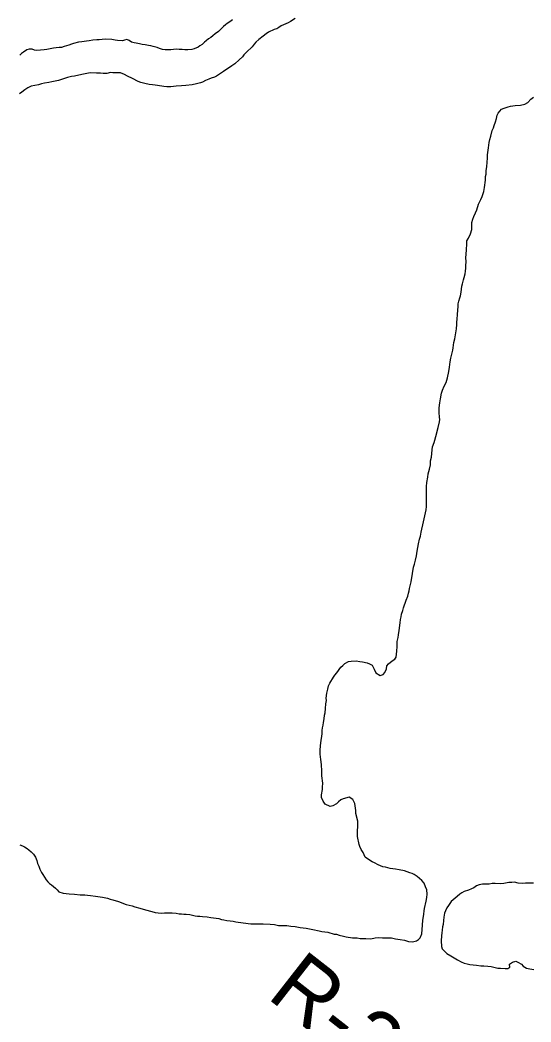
# Model space of a CAD drawing. Extents: x 3177185 to 3215018, y 812988 to 838321.
# Drawn here: x 3196224 to 3196905, y 825993 to 827329 of the extents above; entities that cross this region are included whole.
import ezdxf

# ---------------------------------------------------------------- set-up
doc = ezdxf.new("R2010")
doc.units = 0
doc.layers.add('V-RIVR-RANG-IDEN', color=7, linetype='Continuous')
doc.layers.add('V-TOPO-SHOR', color=7, linetype='Continuous')

msp = doc.modelspace()

# ---------------------------------------------------------------- linework, layer by layer
at = {"layer": 'V-TOPO-SHOR'}
for points in [[(3196590.8, 827331.3), (3196584.6, 827327.3), (3196581.3, 827325.9), (3196578.4, 827324.5), (3196572.2, 827321.6), (3196569.2, 827319.5), (3196566.3, 827317.7), (3196563, 827316.6), (3196555.4, 827313.4), (3196552.1, 827311.2), (3196548, 827308), (3196542.2, 827303.3), (3196538.5, 827300), (3196536.3, 827297.1), (3196533.4, 827293.9), (3196526, 827286.7), (3196522.4, 827283.1), (3196520.5, 827280.5), (3196516.1, 827276.2), (3196510.3, 827270.8), (3196506.2, 827268.3), (3196501.9, 827265), (3196498.6, 827262.9), (3196495.3, 827260.7), (3196486.1, 827254.6), (3196483.2, 827253.1), (3196478.8, 827251.7), (3196475.9, 827250.7), (3196471.5, 827248.9), (3196467.5, 827246.4), (3196464.6, 827245.6), (3196459.5, 827244.2), (3196453.6, 827243.2), (3196444.9, 827242.2), (3196439.1, 827241.5), (3196432.2, 827241.2), (3196424.9, 827240.1), (3196419.8, 827240.2), (3196415.8, 827240.6), (3196407.4, 827242.1), (3196404.1, 827242.5), (3196400.5, 827242.9), (3196396.1, 827243.3), (3196390.3, 827244.8), (3196384.9, 827246.3), (3196381.6, 827247.4), (3196374, 827251.4), (3196367.5, 827254.4), (3196363.1, 827256.6), (3196358, 827258.8), (3196347.8, 827258.9), (3196344.6, 827259.3), (3196339.8, 827258.3), (3196334.7, 827258.3), (3196331.5, 827258.7), (3196326, 827258.7), (3196317.6, 827258.8), (3196306.3, 827256.7), (3196296.5, 827254.6), (3196292.5, 827254.3), (3196287.4, 827252.8), (3196284.5, 827251.8), (3196279.4, 827250), (3196275.3, 827248.9), (3196266.2, 827246.8), (3196262.6, 827246.1), (3196256.4, 827245.4), (3196252.4, 827244.4), (3196248.4, 827242.9), (3196238.9, 827241.2), (3196234.5, 827239), (3196230.5, 827236.2), (3196226.4, 827233.3), (3196223.5, 827230.8)], [(3196507.5, 827329.5), (3196503.6, 827327), (3196500.3, 827325), (3196497.9, 827323.1), (3196495.4, 827321), (3196492.4, 827318), (3196488.4, 827314.2), (3196484.2, 827310.9), (3196481.1, 827308.5), (3196478.2, 827306.3), (3196475.3, 827304.2), (3196472.3, 827301.9), (3196469.9, 827299.8), (3196466.8, 827297), (3196463.9, 827295.2), (3196461.4, 827293.2), (3196456.2, 827291.1), (3196453, 827290), (3196447.8, 827289.9), (3196443.9, 827289.9), (3196440.1, 827290.3), (3196436.1, 827290.2), (3196432.1, 827290.4), (3196428.8, 827290.1), (3196424.9, 827289.9), (3196421.7, 827289.5), (3196417.7, 827289.5), (3196413.9, 827290.2), (3196409.9, 827291.6), (3196407, 827292.6), (3196401.5, 827294.3), (3196398.4, 827295.1), (3196395.1, 827295.6), (3196390.9, 827296.3), (3196386.8, 827296.8), (3196383.5, 827297.9), (3196379, 827298.7), (3196376, 827299.2), (3196372.6, 827300.1), (3196369.6, 827302), (3196366.4, 827303.6), (3196363.5, 827302.7), (3196360.5, 827301.9), (3196354.1, 827302.3), (3196350.9, 827302.6), (3196346.3, 827303.3), (3196337.5, 827303.7), (3196333.7, 827303.4), (3196329.3, 827303.1), (3196326.3, 827303), (3196321, 827302.4), (3196316.2, 827301.8), (3196312.7, 827301.3), (3196309.4, 827300.9), (3196306.3, 827300.4), (3196301.8, 827299.8), (3196295.4, 827298.3), (3196292.4, 827297.2), (3196289.2, 827296.1), (3196286.1, 827295.1), (3196282.9, 827294.1), (3196279.3, 827293), (3196276.2, 827292.7), (3196272.1, 827292.2), (3196268.6, 827291.9), (3196264.1, 827291.2), (3196259.6, 827290.2), (3196256.1, 827289.5), (3196246.5, 827288.6), (3196243.1, 827289.1), (3196240.1, 827290.4), (3196236.1, 827290.7), (3196233.2, 827289.5), (3196228.7, 827286.6)], [(3196228.7, 827286.6), (3196225.9, 827284.9), (3196223.6, 827282.7)], [(3196840, 827093.8), (3196842.6, 827100.7), (3196843.3, 827106.1), (3196844.5, 827115.6), (3196844.5, 827120.7), (3196845.3, 827123.6), (3196845.7, 827128.7), (3196846.5, 827133.4), (3196846.9, 827139.6), (3196847.3, 827145), (3196847.3, 827149.4), (3196848.5, 827158.9), (3196849.6, 827166.1), (3196850.4, 827170.1), (3196851.9, 827174.5), (3196853.7, 827182.1), (3196855.2, 827185.7), (3196856, 827188.6), (3196857.8, 827193.4), (3196859.3, 827198.1), (3196860.1, 827202.4), (3196861.6, 827205.3), (3196863.8, 827207.9), (3196866, 827210.4), (3196869.3, 827211.8), (3196874.7, 827213.6), (3196878, 827214.3), (3196884.2, 827215.4), (3196891.5, 827216), (3196897, 827217.4), (3196901, 827219.2), (3196905, 827223.9), (3196908.7, 827226.5)], [(3196730.8, 826525), (3196731.5, 826529.7), (3196732.3, 826533.3), (3196732.7, 826536.6), (3196734.2, 826541.7), (3196735.3, 826545.3), (3196739, 826555.5), (3196740.9, 826560.9), (3196742, 826564.6), (3196742.7, 826567.8), (3196743.5, 826571.1), (3196745.4, 826579.8), (3196747.3, 826591.1), (3196748.8, 826599.5), (3196749.9, 826603.5), (3196751.4, 826608.9), (3196752.6, 826614.7), (3196753.3, 826620.9), (3196755.2, 826630.4), (3196756.7, 826636.9), (3196757.9, 826640.9), (3196759, 826646.3), (3196762, 826660.1), (3196763.9, 826668.1), (3196765.4, 826675.8), (3196765.8, 826680.5), (3196765.9, 826691.1), (3196765.9, 826699.1), (3196766, 826703.1), (3196766, 826707.1), (3196766.4, 826712.5), (3196767.6, 826719.4), (3196768.3, 826724.2), (3196769.8, 826730.3), (3196771.3, 826736.1), (3196771.4, 826741.2), (3196772.5, 826746.3), (3196773.3, 826755.8), (3196774.1, 826760.1), (3196776.3, 826766), (3196777, 826768.9), (3196778.5, 826773.9), (3196781.5, 826785.6), (3196783.4, 826793.2), (3196783.8, 826796.5), (3196783.1, 826799.8), (3196782.8, 826805.6), (3196782.8, 826812.1), (3196783.6, 826818.7), (3196784.7, 826824.1), (3196785.9, 826831.4), (3196787.4, 826835.8), (3196789.6, 826840.8), (3196792.2, 826845.9), (3196794.1, 826852.1), (3196795.9, 826860.4), (3196796.7, 826866.3), (3196797.5, 826873.2), (3196798.3, 826878.3), (3196799.8, 826883.7), (3196800.9, 826888.8), (3196801.3, 826892.1), (3196802.4, 826899), (3196803.9, 826904.1), (3196805.8, 826917.5), (3196806.3, 826923.3), (3196806.3, 826926.6), (3196807, 826929.9), (3196807.5, 826937.1), (3196808.3, 826947.3), (3196808.3, 826950.6), (3196809, 826954.2), (3196810.2, 826958.6), (3196811.3, 826961.5), (3196812, 826966.2), (3196813.2, 826974.2), (3196814, 826977.5), (3196815.5, 826982.9), (3196816.2, 826985.9), (3196817.3, 826990.6), (3196818.1, 826994.2), (3196818.5, 826998.2), (3196818.5, 827001.8), (3196818.9, 827006.9), (3196818.6, 827012.4), (3196819, 827016.8), (3196819.4, 827023.3), (3196819.8, 827030.2), (3196819.9, 827035), (3196822.1, 827038.6), (3196824.7, 827044.4), (3196826.2, 827049.8), (3196826.5, 827053.5), (3196826.6, 827059.3), (3196827.7, 827063.7), (3196829.2, 827067.3), (3196831.4, 827072.4), (3196832.9, 827076.4), (3196835.5, 827083.6), (3196838.5, 827090.1), (3196840, 827093.8)], [(3196762.7, 826177.9), (3196759.8, 826181.5), (3196753.6, 826186.7), (3196749.6, 826189.3), (3196746.7, 826190.7), (3196743.8, 826191.8), (3196736.6, 826194.1), (3196729.7, 826195.6), (3196724.6, 826196.4), (3196721, 826197.1), (3196717.3, 826197.5), (3196711.5, 826199), (3196707.9, 826199.8), (3196701.7, 826202.4), (3196696.6, 826205), (3196693.7, 826206.1), (3196688.7, 826209.4), (3196684.3, 826212.7), (3196681.4, 826218.9), (3196678.9, 826222.9), (3196677.1, 826226.6), (3196676.1, 826229.5), (3196674, 826240.1), (3196674, 826245.2), (3196674, 826248.8), (3196674.4, 826252.1), (3196674.5, 826260.4), (3196671.7, 826271), (3196671.7, 826275), (3196670.3, 826284.1), (3196667.8, 826289.3), (3196662.7, 826292.6), (3196654.7, 826290.4), (3196651.8, 826289), (3196648.8, 826286.5), (3196645.9, 826283.6), (3196641.2, 826281.1), (3196637.5, 826280), (3196631, 826283.3), (3196628.1, 826287.4), (3196626, 826292.1), (3196626, 826295.8), (3196627.1, 826302.7), (3196627.5, 826305.9), (3196627.9, 826311.4), (3196626.5, 826321.2), (3196626.2, 826327.4), (3196625.9, 826336.2), (3196624.9, 826342.7), (3196624.2, 826350), (3196624.3, 826355.1), (3196624.7, 826360.9), (3196625.1, 826365.3), (3196627, 826376.9), (3196627, 826381.7), (3196627.4, 826384.9), (3196628.2, 826388.6), (3196628.5, 826392.2), (3196629.7, 826397.3), (3196630.1, 826402), (3196630.8, 826405.3), (3196631.2, 826411.1), (3196631.7, 826416.9), (3196632.4, 826421.6), (3196632.1, 826424.9), (3196632.9, 826431.5), (3196634.4, 826436.6), (3196635.5, 826441.3), (3196637, 826444.9), (3196641.8, 826452.9), (3196643.6, 826455.4), (3196646.5, 826458.7), (3196651.7, 826465.9), (3196654.2, 826468.1), (3196657.2, 826471), (3196661.9, 826473.5), (3196665.6, 826474.2), (3196672.1, 826474.5), (3196676.9, 826473.4), (3196680.5, 826473.3), (3196686.7, 826471.8), (3196689.9, 826470.7), (3196693.6, 826468.9), (3196696.4, 826463.4), (3196698.2, 826458.6), (3196704.4, 826454.9), (3196708.4, 826456.4), (3196710.6, 826458.9), (3196712.8, 826464), (3196713.2, 826467.6), (3196715.1, 826470.5), (3196720.2, 826474.5), (3196723.8, 826476.6), (3196725.3, 826479.5), (3196726.5, 826487.5), (3196726.9, 826493.7), (3196726.9, 826500.3), (3196728.4, 826505.7), (3196728.8, 826509), (3196729.6, 826514.8), (3196730.8, 826525)], [(3196223.9, 826228.9), (3196227.2, 826227.7), (3196230.1, 826226.3), (3196233.5, 826224.3), (3196235.8, 826222.2), (3196238.7, 826219.8), (3196241.9, 826216.6), (3196244.4, 826212.6), (3196246.3, 826208.3), (3196247.4, 826204.3), (3196248.9, 826200.6), (3196250.6, 826196.4), (3196252.7, 826192.1), (3196254.3, 826189.2), (3196256.5, 826186), (3196259, 826182.3), (3196261.2, 826179.6), (3196263.4, 826177.5), (3196266, 826175.5), (3196268.7, 826173.3), (3196271.4, 826171.3), (3196273.6, 826168.9), (3196275.8, 826166.1)], [(3196275.8, 826166.1), (3196281.7, 826164.5), (3196285.4, 826164.1), (3196289.4, 826163.7), (3196296.7, 826163.3), (3196304.3, 826162.5), (3196310.5, 826162.4), (3196314.1, 826161.7), (3196317.8, 826161.6), (3196324.7, 826160.5), (3196334.1, 826159.3), (3196340.7, 826157.8), (3196344.3, 826156.7), (3196347.9, 826155.6), (3196355.2, 826153.3), (3196365.7, 826149.6), (3196373.3, 826147.4), (3196377, 826146.3), (3196383.9, 826144.4), (3196391.1, 826142.2), (3196399.8, 826139.9), (3196404.2, 826138.8), (3196408.2, 826138.4), (3196412.9, 826138), (3196416.6, 826138.3), (3196426.8, 826138.2), (3196432.2, 826137.8), (3196436.2, 826137.1), (3196439.5, 826137), (3196442.4, 826136.3), (3196445.7, 826136.3), (3196450.4, 826135.9), (3196457.3, 826134.4), (3196460.6, 826134), (3196463.9, 826134), (3196467.1, 826133.6), (3196473.3, 826132.8), (3196478.4, 826132), (3196489, 826130.5), (3196492.6, 826129.4), (3196495.9, 826129), (3196499.9, 826128.2), (3196504.2, 826127.5), (3196508.2, 826127.1), (3196511.8, 826126.3), (3196521.3, 826125.1), (3196524.9, 826124.4), (3196528.2, 826124), (3196531.8, 826123.6), (3196538, 826123.6), (3196548.2, 826123.8), (3196557.7, 826123), (3196563.1, 826122.6), (3196568.6, 826121.5), (3196579.9, 826121.4), (3196585, 826120.6), (3196590.8, 826119.9), (3196597.3, 826118.7), (3196605.3, 826117.9), (3196614.4, 826116), (3196622.8, 826114.2), (3196626.4, 826113.4), (3196634.4, 826112.3), (3196642.8, 826109.6), (3196646, 826109.6), (3196649.7, 826108.5), (3196655.1, 826107), (3196658.7, 826106.2), (3196667.1, 826105.1), (3196673.3, 826104.7), (3196677.3, 826103.9), (3196680.6, 826103.9), (3196684.9, 826103.9), (3196691.8, 826103.8), (3196697.3, 826104.9), (3196701.3, 826105.2), (3196707.5, 826105.1), (3196711.5, 826105.1), (3196719.1, 826104.7), (3196724.6, 826103.6), (3196730.8, 826102.8), (3196736.6, 826101.6), (3196742, 826100.1), (3196747.1, 826099.4), (3196752.6, 826100.8), (3196755.2, 826102.6), (3196757.4, 826104.8), (3196759.6, 826110.2), (3196760, 826116), (3196760.8, 826121.8), (3196761.2, 826128.4), (3196762, 826133.5), (3196762.3, 826136.7), (3196762.7, 826141.1), (3196763.5, 826144), (3196765.4, 826153.8), (3196766.2, 826158.9), (3196766.9, 826163.3), (3196766.6, 826169.1), (3196764.8, 826172.8), (3196762.7, 826177.9)], [(3196908.6, 826177.8), (3196898.1, 826177.9), (3196893.7, 826177.2), (3196888.2, 826178), (3196883.1, 826179.1), (3196879.9, 826178.8), (3196875.9, 826178.8), (3196868.9, 826177.4), (3196864.2, 826177.1), (3196857.3, 826177.5), (3196853.6, 826177.2), (3196849.6, 826176.5), (3196844.2, 826176.5), (3196840.5, 826176.5), (3196836.2, 826175.5), (3196832.5, 826174.1), (3196828.9, 826171.5), (3196825.9, 826170.5), (3196821.9, 826168.7), (3196816.4, 826166.9), (3196813.2, 826165.1), (3196810.6, 826163.3), (3196806.9, 826160.1), (3196804, 826157.9), (3196798.9, 826153.2), (3196795.2, 826148.1), (3196793, 826144.9), (3196791.1, 826140.9), (3196790, 826138), (3196789.2, 826132.5), (3196788.5, 826128.2), (3196788.1, 826122.7), (3196787.3, 826119.4), (3196786.9, 826115.1), (3196786.5, 826111.8), (3196786.1, 826107.4), (3196785.4, 826100.9), (3196786, 826093.3), (3196786.7, 826090.3), (3196790, 826087), (3196792.9, 826084.1), (3196798.3, 826080.8), (3196807.4, 826075.6), (3196812.1, 826073), (3196816.1, 826071.2), (3196820.4, 826070.1), (3196823.7, 826069.3), (3196832.8, 826068.5), (3196838.2, 826067.7), (3196842.6, 826067.7), (3196847.7, 826067.3), (3196852.1, 826066.5), (3196855.7, 826065.8), (3196861.2, 826064.6), (3196864.8, 826064.3), (3196871, 826063.8), (3196874.3, 826064.2), (3196877.2, 826065.6), (3196876.8, 826069.6), (3196880.5, 826072.5), (3196884.9, 826073.6), (3196887.8, 826072.4), (3196892.5, 826069.9), (3196895, 826067.3), (3196899.4, 826064.3), (3196903.7, 826063.6), (3196909.2, 826062.8)]]:
    msp.add_lwpolyline(points, dxfattribs=at)

# ---------------------------------------------------------------- texts
at = {"layer": 'V-RIVR-RANG-IDEN'}
msp.add_text('R-278.3', height=83, rotation=322.0194, dxfattribs=at).set_placement((3196551.4, 826025.8))

doc.saveas('drawing.dxf')
